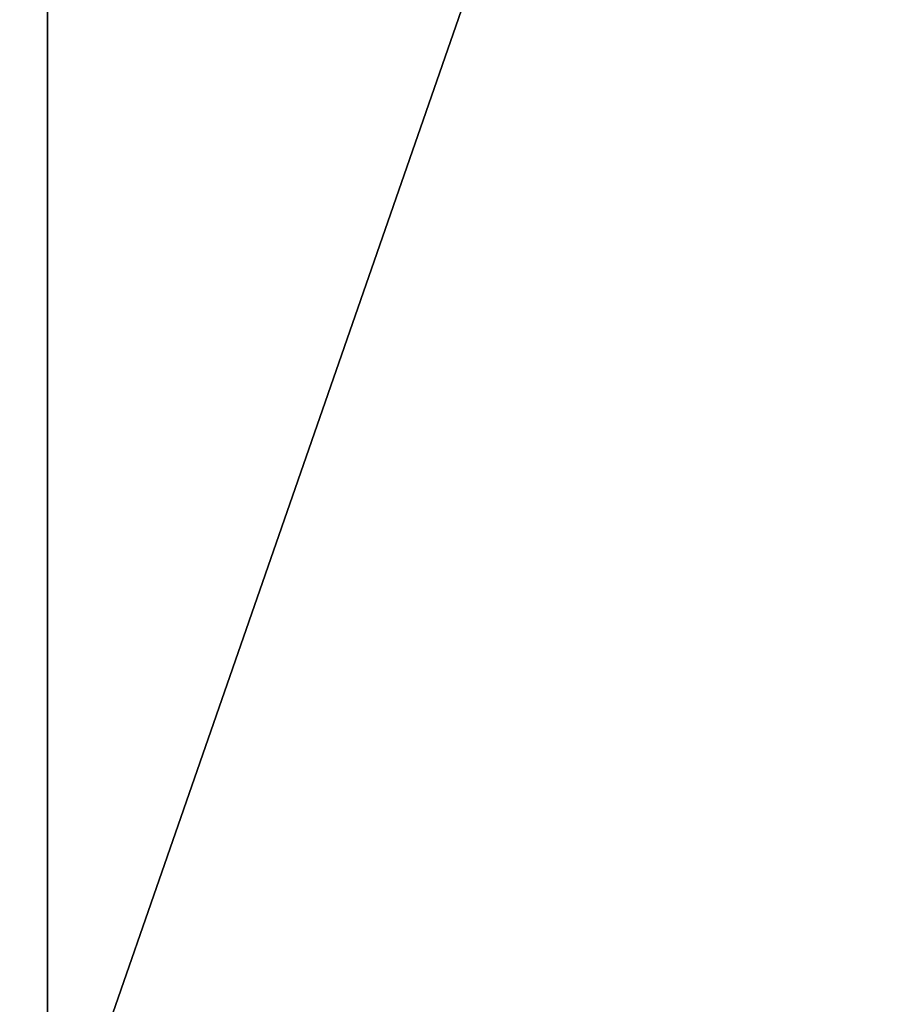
# Model space of a CAD drawing. Header units: millimetres. Extents: x -125 to 1250, y 4 to 1899.
# Tile 358 of 656: x 54.67 to 56.11, y 5.62 to 7.25. Entities that reach past the tile are written whole.
import ezdxf

# ---------------------------------------------------------------- set-up
doc = ezdxf.new("R2010")
doc.units = ezdxf.units.MM
doc.header["$LTSCALE"] = 3.583593
doc.layers.add('22', color=7, linetype='CONTINUOUS')
doc.layers.add('23', color=7, linetype='CONTINUOUS')

msp = doc.modelspace()

# ---------------------------------------------------------------- linework, layer by layer
at = {"layer": '22', "color": 7, "linetype": 'CONTINUOUS'}
for points in [[(51.3016, 15, -113.9875), (54.721, 15, -112.386), (51.3016, 5.3, -113.9875), (51.3016, 15, -113.9875)], [(51.3016, 5.3, -113.9875), (54.721, 15, -112.386), (54.721, 5.3, -112.386), (51.3016, 5.3, -113.9875)], [(54.721, 15, -112.386), (58.0904, 15, -110.682), (54.721, 5.3, -112.386), (54.721, 15, -112.386)], [(54.721, 5.3, -112.386), (58.0904, 15, -110.682), (58.0904, 5.3, -110.682), (54.721, 5.3, -112.386)]]:
    msp.add_3dface(points, dxfattribs=at)
at = {"layer": '23', "color": 7, "linetype": 'CONTINUOUS'}
for points in [[(54.721, 15, 112.386), (51.3016, 15, 113.9875), (54.721, 5.3, 112.386), (54.721, 15, 112.386)], [(54.721, 5.3, 112.386), (51.3016, 15, 113.9875), (51.3016, 5.3, 113.9875), (54.721, 5.3, 112.386)], [(58.0904, 15, 110.682), (54.721, 15, 112.386), (58.0904, 5.3, 110.682), (58.0904, 15, 110.682)], [(58.0904, 5.3, 110.682), (54.721, 15, 112.386), (54.721, 5.3, 112.386), (58.0904, 5.3, 110.682)]]:
    msp.add_3dface(points, dxfattribs=at)

doc.saveas('drawing.dxf')
